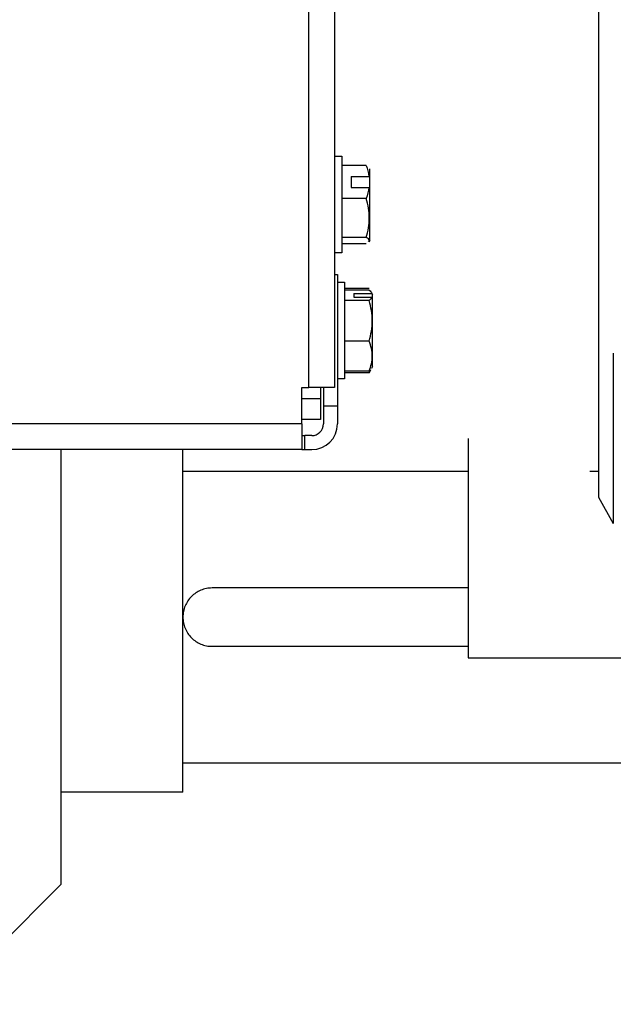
# Model space of a CAD drawing. Header units: inches. Extents: x 170 to 284, y 215 to 248.
# Tile 767 of 1056: x 231.4188 to 231.5051, y 225.4346 to 225.5776. Entities that reach past the tile are written whole.
import ezdxf

# ---------------------------------------------------------------- set-up
doc = ezdxf.new("R2010")
doc.units = ezdxf.units.IN
doc.header["$LTSCALE"] = 0.25
doc.header["$MEASUREMENT"] = 0
doc.layers.add('ANNOTATIONS', color=1, linetype='Continuous')
doc.layers.add('RH TOP OF HOOD', color=7, linetype='Continuous')
doc.styles.add('ARIAL', font='arial.ttf', dxfattribs={"height": 0.09375})
doc.dimstyles.new('STANDARD$0', dxfattribs={"dimtxt": 0.09375, "dimasz": 0.09375, "dimexe": 0.03125, "dimexo": 0.046875, "dimgap": 0.09, "dimtad": 0, "dimtih": 1, "dimtoh": 1, "dimdec": 4, "dimzin": 0, "dimdsep": 46, "dimtxsty": 'ARIAL', "dimcen": 0.09, "dimadec": 0, "dimazin": 0, "dimtfac": 1, "dimtdec": 4, "dimtofl": 0, "dimtmove": 0, "dimatfit": 1, "dimfxl": 1, "dimtolj": 1, "dimtzin": 0, "dimarcsym": 0})

# ---------------------------------------------------------------- blocks, each defined once
blk = doc.blocks.new('*D107')
at = {"layer": 'ANNOTATIONS', "color": 0, "lineweight": -2, "transparency": 16777216}
for p, q in [((231.388540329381, 225.2859039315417), (231.388540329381, 226.191743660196)), ((231.5869032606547, 225.6511928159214), (231.5869032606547, 226.191743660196)), ((231.294790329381, 226.160493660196), (231.201040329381, 226.160493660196)), ((231.6806532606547, 226.160493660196), (231.7744032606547, 226.160493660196))]:
    blk.add_line(p, q, dxfattribs=at)
at = {"layer": 'ANNOTATIONS', "color": 0, "transparency": 16777216}
for points in [[(231.294790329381, 226.176118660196), (231.294790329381, 226.144868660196), (231.388540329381, 226.160493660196)], [(231.6806532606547, 226.176118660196), (231.6806532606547, 226.144868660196), (231.5869032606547, 226.160493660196)]]:
    blk.add_solid(points, dxfattribs=at)
at = {"layer": 'defpoints', "color": 0, "transparency": 16777216}
for p in [(231.5869032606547, 226.160493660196), (231.5869032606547, 225.6043178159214), (231.388540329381, 225.2390289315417)]:
    blk.add_point(p, dxfattribs=at)
at = {"layer": 'ANNOTATIONS', "color": 0, "transparency": 16777216, "insert": (231.0571628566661, 226.160493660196), "char_height": 0.09375, "attachment_point": 5, "style": 'ARIAL'}
blk.add_mtext('\\A1;5"', dxfattribs=at)

msp = doc.modelspace()

# ---------------------------------------------------------------- linework, layer by layer
at = {"layer": 'RH TOP OF HOOD'}
for p, q in [((231.4608226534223, 225.5242253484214), (231.4608226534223, 225.7877302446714)), ((231.4645526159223, 225.7877302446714), (231.4645526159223, 225.5242253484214)), ((231.5029214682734, 225.6394336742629), (231.5029214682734, 225.5120521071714)), ((231.4645526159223, 225.5578119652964), (231.4656037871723, 225.5578119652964)), ((231.4656037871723, 225.5578119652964), (231.4656037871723, 225.5551510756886)), ((231.4691642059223, 225.5564804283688), (231.4656037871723, 225.5564804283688)), ((231.4696728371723, 225.5547580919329), (231.4696728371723, 225.5559952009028)), ((231.4656037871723, 225.5551510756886), (231.4656037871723, 225.5437737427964)), ((231.4669601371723, 225.5548799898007), (231.4669601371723, 225.5532851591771)), ((231.4669601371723, 225.5548799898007), (231.4695657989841, 225.5548799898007)), ((231.4696728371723, 225.5531632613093), (231.4696728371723, 225.5547580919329)), ((231.4669601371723, 225.5532851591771), (231.4695657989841, 225.5532851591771)), ((231.4696728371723, 225.54559050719), (231.4696728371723, 225.5531632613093)), ((231.4691642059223, 225.551684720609), (231.4656037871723, 225.551684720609)), ((231.4691642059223, 225.5459971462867), (231.4656037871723, 225.5459971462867)), ((231.4696728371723, 225.54559050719), (231.4695629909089, 225.5453927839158)), ((231.4691642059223, 225.5451052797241), (231.4656037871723, 225.5451052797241)), ((231.4656037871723, 225.5437737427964), (231.4645526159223, 225.5437737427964)), ((231.4645526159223, 225.5406202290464), (231.4649764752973, 225.5406202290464)), ((231.4649764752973, 225.5406202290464), (231.4649764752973, 225.5215465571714)), ((231.4649764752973, 225.5395012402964), (231.4660276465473, 225.5395012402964)), ((231.4660276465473, 225.5395012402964), (231.4660276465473, 225.5254630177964)), ((231.4695880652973, 225.5385995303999), (231.4660276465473, 225.5385995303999)), ((231.4695880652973, 225.5383746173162), (231.4660276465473, 225.5383746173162)), ((231.4673839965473, 225.5378669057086), (231.4673839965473, 225.5373609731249)), ((231.4673839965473, 225.5378669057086), (231.4699896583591, 225.5378669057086)), ((231.4673839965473, 225.5373609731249), (231.4699896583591, 225.5373609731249)), ((231.4699445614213, 225.5379583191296), (231.4700966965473, 225.5376844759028)), ((231.4700966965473, 225.5376767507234), (231.4700966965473, 225.5376844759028)), ((231.4700966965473, 225.5371708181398), (231.4700966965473, 225.5376767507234)), ((231.4700966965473, 225.52727978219), (231.4700966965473, 225.5371708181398)), ((231.4695880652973, 225.5368532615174), (231.4660276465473, 225.5368532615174)), ((231.4695880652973, 225.5309607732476), (231.4660276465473, 225.5309607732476)), ((231.5050984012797, 225.5292026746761), (231.5050984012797, 225.5044638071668)), ((231.4699896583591, 225.5270973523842), (231.4699224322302, 225.5270123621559)), ((231.4700966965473, 225.52727978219), (231.4699420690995, 225.527001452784)), ((231.4660276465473, 225.5254630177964), (231.4649764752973, 225.5254630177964)), ((231.4695880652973, 225.5265896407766), (231.4660276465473, 225.5265896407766)), ((231.4695880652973, 225.5263647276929), (231.4660276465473, 225.5263647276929)), ((231.4695880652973, 225.5263647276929), (231.4696812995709, 225.526707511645)), ((231.4698103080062, 225.526764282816), (231.4695883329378, 225.5263647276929)), ((231.4598053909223, 225.5189186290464), (231.4598053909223, 225.5242253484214)), ((231.4598053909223, 225.5242253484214), (231.4608226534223, 225.5242253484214)), ((231.4645526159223, 225.5242253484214), (231.4608226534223, 225.5242253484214)), ((231.4625180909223, 225.5242253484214), (231.4625180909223, 225.5225977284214)), ((231.4629419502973, 225.5242253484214), (231.4629419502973, 225.5215465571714)), ((231.5029214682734, 225.5253970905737), (231.5029214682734, 225.5082693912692)), ((231.4598053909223, 225.5225977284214), (231.4625180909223, 225.5225977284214)), ((231.4625180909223, 225.5225977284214), (231.4625180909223, 225.5195459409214)), ((231.4629419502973, 225.5215465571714), (231.4649764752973, 225.5215465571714)), ((231.4629419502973, 225.5215465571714), (231.4629419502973, 225.5189186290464)), ((231.4649764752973, 225.5215465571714), (231.4649764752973, 225.5189186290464)), ((231.4598053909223, 225.5189186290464), (231.2054897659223, 225.5189186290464)), ((231.4625180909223, 225.5195459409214), (231.4598053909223, 225.5195459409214)), ((231.4598053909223, 225.5189186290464), (231.4598053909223, 225.5151886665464)), ((231.4598053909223, 225.5172231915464), (231.4602292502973, 225.5172231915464)), ((231.4612465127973, 225.5172231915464), (231.4602292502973, 225.5172231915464)), ((231.4602292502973, 225.5151886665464), (231.4602292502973, 225.5172231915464)), ((231.4839902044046, 225.5168332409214), (231.4839902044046, 225.4849590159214)), ((231.4598053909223, 225.5151886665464), (231.2054897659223, 225.5151886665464)), ((231.4248115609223, 225.4520675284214), (231.4248115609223, 225.5151886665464)), ((231.4425119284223, 225.4908591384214), (231.4425119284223, 225.5151886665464)), ((231.4598053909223, 225.5151886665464), (231.4602292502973, 225.5151886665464)), ((231.4602292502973, 225.5151886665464), (231.4612465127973, 225.5151886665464)), ((231.4425119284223, 225.5120521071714), (231.4839902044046, 225.5120521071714)), ((231.5016604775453, 225.5120521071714), (231.5029214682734, 225.5120521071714)), ((231.5029214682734, 225.5082693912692), (231.5050984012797, 225.5044638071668)), ((231.4839902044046, 225.4950977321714), (231.4467505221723, 225.4950977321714)), ((231.4425119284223, 225.4654275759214), (231.4425119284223, 225.4908591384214)), ((231.4467505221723, 225.4866205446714), (231.4839902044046, 225.4866205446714)), ((231.4839902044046, 225.4849590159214), (231.5500105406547, 225.4849590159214)), ((231.5340655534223, 225.4696661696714), (231.4425119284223, 225.4696661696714)), ((231.4425119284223, 225.4654275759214), (231.4248115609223, 225.4654275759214)), ((231.4248115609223, 225.4520675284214), (231.4127400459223, 225.4399960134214))]:
    msp.add_line(p, q, dxfattribs=at)
for radius in [0.00372996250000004, 0.001695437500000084]:
    msp.add_arc((231.4612465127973, 225.5189186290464), radius, 269.9999999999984, 359.9999999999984, dxfattribs=at)
for points in [[(231.4691642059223, 225.5564804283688), (231.4693498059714, 225.5559566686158), (231.4694938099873, 225.5554186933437), (231.4695657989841, 225.5548799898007)], [(231.4695657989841, 225.5548799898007), (231.4696014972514, 225.5548393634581), (231.4696371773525, 225.5547987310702), (231.4696728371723, 225.5547580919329)], [(231.4695657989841, 225.5532851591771), (231.4694928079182, 225.552738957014), (231.4693494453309, 225.5522074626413), (231.4691642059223, 225.551684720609)], [(231.4696728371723, 225.5531632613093), (231.4696371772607, 225.5532039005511), (231.4696014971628, 225.5532445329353), (231.4695657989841, 225.5532851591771)], [(231.4695880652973, 225.5383746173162), (231.4697736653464, 225.5382084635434), (231.4699176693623, 225.5380378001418), (231.4699896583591, 225.5378669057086)], [(231.4699896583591, 225.5373609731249), (231.4699166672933, 225.5371876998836), (231.4697733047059, 225.5370190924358), (231.4695880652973, 225.5368532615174)], [(231.4699896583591, 225.5378669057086), (231.4700253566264, 225.5378035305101), (231.4700610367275, 225.537740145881), (231.4700966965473, 225.5376767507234)], [(231.4700966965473, 225.5371708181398), (231.4700610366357, 225.5372342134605), (231.4700253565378, 225.5372975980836), (231.4699896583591, 225.5373609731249)]]:
    msp.add_open_spline(points, degree=3, dxfattribs=at)
for points, knots in [([(231.4691642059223, 225.5459971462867), (231.4694421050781, 225.5469272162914), (231.4696190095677, 225.547870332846), (231.4696198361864, 225.5493191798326), (231.4695765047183, 225.5498013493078), (231.4694179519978, 225.5507500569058), (231.469303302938, 225.5512191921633), (231.4691642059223, 225.551684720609)], [0, 0, 0, 0, 0.5, 0.5, 0.75, 0.75, 1, 1, 1, 1]), ([(231.4694814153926, 225.5454381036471), (231.4695390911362, 225.5454856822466), (231.4697655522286, 225.5456724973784), (231.469421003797, 225.5458585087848), (231.4691642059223, 225.5459971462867)], [0, 0, 0, 0, 0.254682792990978, 1, 1, 1, 1]), ([(231.4695880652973, 225.5309607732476), (231.4698659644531, 225.5319243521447), (231.4700428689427, 225.5329014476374), (231.4700436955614, 225.5344024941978), (231.4700003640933, 225.534902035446), (231.4698418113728, 225.5358849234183), (231.469727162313, 225.5363709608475), (231.4695880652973, 225.5368532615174)], [0, 0, 0, 0, 0.5, 0.5, 0.75, 0.75, 1, 1, 1, 1]), ([(231.4695880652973, 225.5265896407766), (231.4698659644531, 225.5273044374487), (231.4700428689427, 225.5280292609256), (231.4700436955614, 225.5291427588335), (231.4700003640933, 225.5295133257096), (231.4698418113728, 225.5302424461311), (231.469727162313, 225.5306029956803), (231.4695880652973, 225.5309607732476)], [0, 0, 0, 0, 0.4999999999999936, 0.4999999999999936, 0.7499999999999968, 0.7499999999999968, 1, 1, 1, 1]), ([(231.4467505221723, 225.4950977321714), (231.4464733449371, 225.4950977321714), (231.4461917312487, 225.495069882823), (231.4456477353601, 225.4949611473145), (231.4453832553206, 225.4948807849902), (231.4448693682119, 225.4946675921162), (231.4446224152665, 225.4945351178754), (231.4441642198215, 225.4942285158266), (231.4439494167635, 225.4940524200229), (231.4435556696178, 225.4936584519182), (231.4433809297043, 225.4934451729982), (231.4430742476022, 225.4929867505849), (231.4429412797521, 225.4927385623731), (231.4427288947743, 225.4922262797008), (231.4426485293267, 225.4919620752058), (231.4425396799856, 225.4914173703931), (231.4425119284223, 225.4911360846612), (231.4425119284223, 225.4908591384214)], [0, 0, 0, 0, 0.125, 0.125, 0.25, 0.25, 0.375, 0.375, 0.5, 0.5, 0.625, 0.625, 0.75, 0.75, 0.875, 0.875, 1, 1, 1, 1]), ([(231.4425119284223, 225.4908591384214), (231.4425119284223, 225.4905821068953), (231.4425388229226, 225.4903062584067), (231.4426481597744, 225.4897569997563), (231.4427294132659, 225.4894906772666), (231.4429410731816, 225.4889802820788), (231.4430734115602, 225.4887327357), (231.4433821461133, 225.4882713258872), (231.4435570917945, 225.488058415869), (231.4439477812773, 225.4876674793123), (231.4441653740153, 225.4874888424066), (231.4446243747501, 225.4871819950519), (231.4448675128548, 225.487051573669), (231.4453820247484, 225.4868378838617), (231.4456502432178, 225.4867565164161), (231.4461925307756, 225.4866483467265), (231.4464706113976, 225.4866205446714), (231.4467505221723, 225.4866205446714)], [0, 0, 0, 0, 0.125, 0.125, 0.25, 0.25, 0.375, 0.375, 0.5, 0.5, 0.625, 0.625, 0.75, 0.75, 0.875, 0.875, 1, 1, 1, 1])]:
    msp.add_open_spline(points, degree=3, knots=knots, dxfattribs=at)

# ---------------------------------------------------------------- dimensions: what is measured, and where the dimension line sits
at = {"layer": 'ANNOTATIONS'}
dim = msp.add_linear_dim(base=(231.5869032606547, 226.160493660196), p1=(231.388540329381, 225.2390289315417), p2=(231.5869032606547, 225.6043178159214), text='5"', dimstyle='STANDARD$0', override={"dimarcsym": 1}, dxfattribs=at)
dim.commit()
dim.dimension.update_dxf_attribs({"geometry": '*D107', "text_midpoint": (231.0571628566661, 226.160493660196), "dimtype": 160})

doc.saveas('drawing.dxf')
